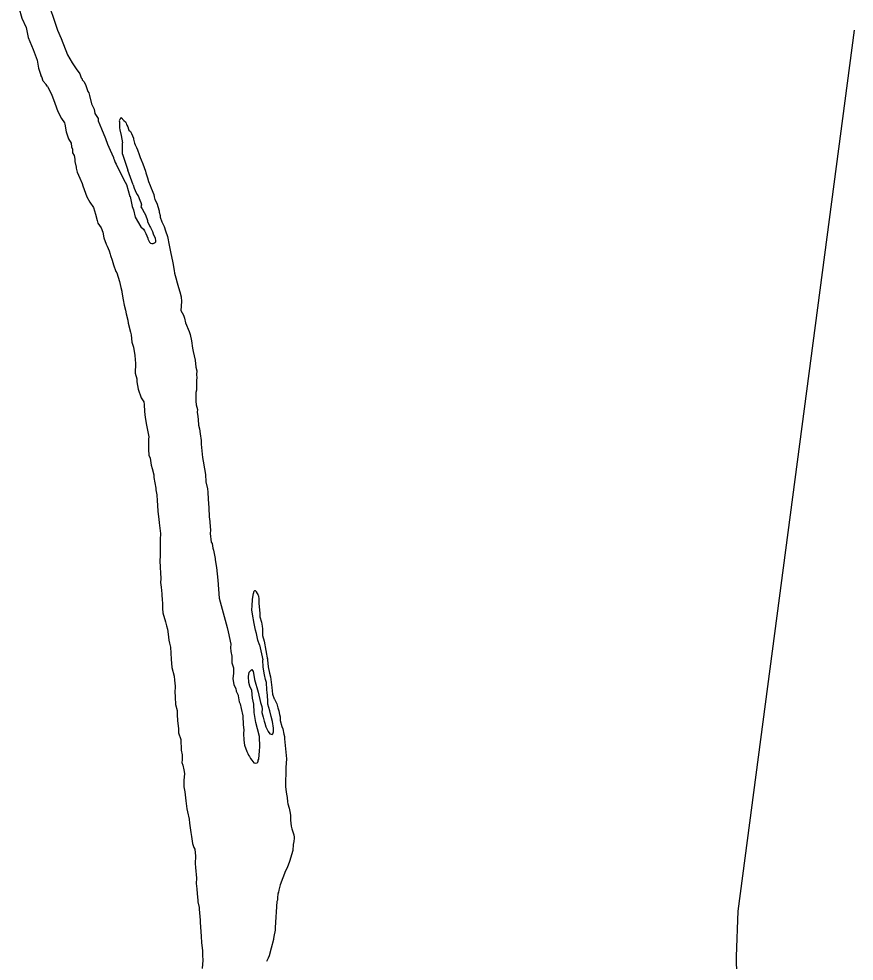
# Model space of a CAD drawing. Extents: x -939622 to -934222, y 1383701 to 1385301.
# Drawn here: x -936019.91 to -936014.43, y 1384158.39 to 1384164.57 of the extents above; entities that cross this region are included whole.
import ezdxf

# ---------------------------------------------------------------- set-up
doc = ezdxf.new("R2010")
doc.units = 0
doc.layers.add('Level 10', color=7, linetype='Continuous')
doc.layers.add('Level 9', color=7, linetype='Continuous')

msp = doc.modelspace()

# ---------------------------------------------------------------- linework, layer by layer
at = {"layer": 'Level 10'}
msp.add_lwpolyline([(-936014.4314, 1384164.4957), (-936015.1949, 1384158.7204), (-936015.2053, 1384158.4217), (-936015.2033, 1384158.2932), (-936015.1932, 1384158.1444), (-936014.5421, 1384152.5926), (-936014.5406, 1384152.4546), (-936014.554, 1384152.2702), (-936014.6269, 1384151.3958), (-936014.8187, 1384147.9738), (-936015.0823, 1384146.4732), (-936015.5067, 1384144.2535), (-936015.6627, 1384143.5972), (-936015.6539, 1384143.5558), (-936015.5352, 1384142.5281), (-936015.5131, 1384141.5022), (-936015.5374, 1384137.6806)], dxfattribs=at)
at = {"layer": 'Level 9'}
for points in [[(-936019.7288, 1384164.7168), (-936019.7082, 1384164.6483), (-936019.6903, 1384164.5948), (-936019.6559, 1384164.4974), (-936019.6321, 1384164.4415), (-936019.5917, 1384164.3346), (-936019.5597, 1384164.2812), (-936019.5336, 1384164.2418)], [(-936019.9101, 1384164.6455), (-936019.8911, 1384164.5758), (-936019.8626, 1384164.5128), (-936019.8495, 1384164.4487), (-936019.8163, 1384164.3691), (-936019.7901, 1384164.3002), (-936019.7806, 1384164.2467), (-936019.7662, 1384164.2014)], [(-936019.722, 1384164.126), (-936019.7304, 1384164.1397), (-936019.7495, 1384164.1629), (-936019.7597, 1384164.1896), (-936019.7662, 1384164.2014)], [(-936019.5336, 1384164.2418), (-936019.5111, 1384164.2097), (-936019.5009, 1384164.183), (-936019.4947, 1384164.1773), (-936019.4944, 1384164.1712), (-936019.4849, 1384164.1596), (-936019.4719, 1384164.1391), (-936019.4579, 1384164.0946), (-936019.4515, 1384164.0858), (-936019.4477, 1384164.0679), (-936019.4333, 1384164.0143), (-936019.4167, 1384163.9789), (-936019.4124, 1384163.949), (-936019.3899, 1384163.9168), (-936019.3893, 1384163.9018), (-936019.3791, 1384163.8752), (-936019.3689, 1384163.8485)], [(-936019.722, 1384164.126), (-936019.6968, 1384164.0764)], [(-936019.6968, 1384164.0764), (-936019.674, 1384164.0187), (-936019.6534, 1384163.9624), (-936019.6304, 1384163.9182), (-936019.6111, 1384163.889), (-936019.6077, 1384163.8801), (-936019.5994, 1384163.8292), (-936019.5854, 1384163.7847), (-936019.5661, 1384163.7554), (-936019.565, 1384163.7314), (-936019.5584, 1384163.7166), (-936019.5573, 1384163.6925), (-936019.5475, 1384163.6749), (-936019.5434, 1384163.651), (-936019.5428, 1384163.636), (-936019.535, 1384163.5971), (-936019.5348, 1384163.5911), (-936019.5276, 1384163.5643), (-936019.5109, 1384163.5259), (-936019.4943, 1384163.4905), (-936019.4906, 1384163.4756), (-936019.4735, 1384163.4282), (-936019.4634, 1384163.4045), (-936019.4438, 1384163.3692), (-936019.4212, 1384163.3341), (-936019.4072, 1384163.2895), (-936019.3963, 1384163.2479), (-936019.3925, 1384163.23), (-936019.3702, 1384163.2008), (-936019.3599, 1384163.1712), (-936019.3523, 1384163.1353), (-936019.3384, 1384163.0938), (-936019.3317, 1384163.079), (-936019.3184, 1384163.0495), (-936019.3115, 1384163.0287), (-936019.3081, 1384163.0198), (-936019.2976, 1384162.9872), (-936019.2903, 1384162.9574), (-936019.2733, 1384162.9129), (-936019.2669, 1384162.9042), (-936019.2597, 1384162.8774), (-936019.2494, 1384162.8477), (-936019.2416, 1384162.8089), (-936019.2346, 1384162.7851), (-936019.2343, 1384162.7791), (-936019.226, 1384162.7283), (-936019.2184, 1384162.6925), (-936019.211, 1384162.6597), (-936019.2069, 1384162.6358), (-936019.196, 1384162.5941), (-936019.1922, 1384162.5762), (-936019.1776, 1384162.5166), (-936019.1738, 1384162.4987), (-936019.1686, 1384162.4507), (-936019.1582, 1384162.418), (-936019.1498, 1384162.3642), (-936019.1444, 1384162.3102), (-936019.1476, 1384162.2468), (-936019.137, 1384162.2111), (-936019.136, 1384162.1901), (-936019.1279, 1384162.1423), (-936019.1074, 1384162.0859), (-936019.0912, 1384162.0595), (-936019.0874, 1384162.0416), (-936019.0854, 1384161.9965), (-936019.0807, 1384161.9576), (-936019.0724, 1384161.9068), (-936019.0569, 1384161.8291), (-936019.0593, 1384161.814), (-936019.0593, 1384161.7477), (-936019.0576, 1384161.7086), (-936019.0478, 1384161.691), (-936019.0427, 1384161.643), (-936019.0357, 1384161.6222), (-936019.0249, 1384161.5805), (-936019.0241, 1384161.5625), (-936019.012, 1384161.4938), (-936019.0115, 1384161.4817), (-936019.004, 1384161.4489), (-936019.0023, 1384161.4099), (-936019.0011, 1384161.3828), (-936018.9992, 1384161.3407), (-936018.9909, 1384161.2899), (-936018.9899, 1384161.2658), (-936018.9808, 1384161.1969), (-936018.9821, 1384161.1577), (-936018.9825, 1384161.1005), (-936018.9831, 1384161.0462), (-936018.9851, 1384161.022), (-936018.9828, 1384160.9709), (-936018.9815, 1384160.9409), (-936018.9796, 1384160.8988), (-936018.9815, 1384160.8746), (-936018.9772, 1384160.8447), (-936018.9722, 1384160.7997), (-936018.9702, 1384160.7546), (-936018.9668, 1384160.7457), (-936018.9679, 1384160.7035), (-936018.9667, 1384160.6765)], [(-936019.24, 1384163.9235), (-936019.2456, 1384163.9142), (-936019.251, 1384163.9019), (-936019.2508, 1384163.8959), (-936019.25, 1384163.8779), (-936019.2496, 1384163.8688), (-936019.249, 1384163.8568), (-936019.2484, 1384163.8418)], [(-936019.24, 1384163.9235), (-936019.221, 1384163.9032), (-936019.2116, 1384163.8946), (-936019.2052, 1384163.8859), (-936019.2048, 1384163.8769), (-936019.2017, 1384163.874), (-936019.1952, 1384163.8622), (-936019.1915, 1384163.8473), (-936019.1882, 1384163.8414), (-936019.1788, 1384163.8328), (-936019.1724, 1384163.8241), (-936019.1722, 1384163.8181), (-936019.1589, 1384163.7885), (-936019.1586, 1384163.7825), (-936019.1514, 1384163.7557), (-936019.1479, 1384163.7438), (-936019.1381, 1384163.7262), (-936019.1314, 1384163.7114), (-936019.1211, 1384163.6818), (-936019.1141, 1384163.661), (-936019.1075, 1384163.6462), (-936019.0973, 1384163.6196), (-936019.0801, 1384163.5721), (-936019.0766, 1384163.5602), (-936019.0661, 1384163.5276), (-936019.0591, 1384163.5038), (-936019.0489, 1384163.4771), (-936019.0421, 1384163.4594), (-936019.0252, 1384163.4179), (-936019.0215, 1384163.403), (-936019.0177, 1384163.3851), (-936019.0047, 1384163.3616), (-936018.9904, 1384163.311), (-936018.99, 1384163.302), (-936018.9831, 1384163.2813), (-936018.9825, 1384163.2692), (-936018.9722, 1384163.2396), (-936018.9688, 1384163.2307)], [(-936019.3689, 1384163.8485), (-936019.3421, 1384163.7864)], [(-936019.2484, 1384163.8418), (-936019.2381, 1384163.8066), (-936019.2294, 1384163.7567)], [(-936019.3421, 1384163.7864), (-936019.3284, 1384163.7479)], [(-936019.3284, 1384163.7479), (-936019.3116, 1384163.7095)], [(-936019.3116, 1384163.7095), (-936019.2885, 1384163.6623), (-936019.2882, 1384163.6563), (-936019.2848, 1384163.6474), (-936019.278, 1384163.6296), (-936019.2715, 1384163.6179)], [(-936019.2293, 1384163.683), (-936019.2294, 1384163.7567)], [(-936019.2293, 1384163.683), (-936019.1946, 1384163.5791)], [(-936019.2715, 1384163.6179), (-936019.2299, 1384163.5319)], [(-936019.1602, 1384163.4812), (-936019.1946, 1384163.5791)], [(-936019.2299, 1384163.5319), (-936019.2122, 1384163.5), (-936019.2043, 1384163.4837)], [(-936019.2043, 1384163.4837), (-936019.1814, 1384163.4055)], [(-936019.1602, 1384163.4812), (-936019.1533, 1384163.4605), (-936019.1467, 1384163.4457), (-936019.1366, 1384163.422), (-936019.1271, 1384163.4104), (-936019.1167, 1384163.3807), (-936019.1101, 1384163.366), (-936019.1064, 1384163.3511), (-936019.1089, 1384163.3389), (-936019.1022, 1384163.3242), (-936019.0891, 1384163.3006), (-936019.0795, 1384163.286), (-936019.0657, 1384163.2475), (-936019.0655, 1384163.2415), (-936019.052, 1384163.2089), (-936019.0457, 1384163.2032), (-936019.0325, 1384163.1766), (-936019.0289, 1384163.1617), (-936019.0155, 1384163.1322), (-936019.0147, 1384163.1142), (-936019.0145, 1384163.1082), (-936019.0144, 1384163.1073)], [(-936019.1814, 1384163.4055), (-936019.1809, 1384163.405), (-936019.1734, 1384163.3722)], [(-936019.1734, 1384163.3722), (-936019.166, 1384163.3394)], [(-936019.166, 1384163.3394), (-936019.159, 1384163.3186), (-936019.1479, 1384163.2709)], [(-936019.1479, 1384163.2709), (-936019.1089, 1384163.2063)], [(-936018.9688, 1384163.2307), (-936018.9579, 1384163.2084), (-936018.9472, 1384163.1799), (-936018.9356, 1384163.1433)], [(-936019.1089, 1384163.2063), (-936019.0933, 1384163.192), (-936019.0868, 1384163.1803), (-936019.077, 1384163.1626), (-936019.0637, 1384163.1331), (-936019.0634, 1384163.1271), (-936019.0535, 1384163.1064), (-936019.0472, 1384163.1007), (-936019.0381, 1384163.0981), (-936019.0291, 1384163.0985)], [(-936019.0291, 1384163.0985), (-936019.0243, 1384163.0992), (-936019.0198, 1384163.1019), (-936019.0144, 1384163.1073)], [(-936018.9356, 1384163.1433), (-936018.9249, 1384163.0872), (-936018.9151, 1384163.0427), (-936018.8991, 1384162.9705), (-936018.892, 1384162.9208)], [(-936018.892, 1384162.9208), (-936018.8882, 1384162.9029), (-936018.8808, 1384162.8731)], [(-936018.8808, 1384162.8731), (-936018.8706, 1384162.8404), (-936018.8635, 1384162.8101), (-936018.8537, 1384162.7807), (-936018.8452, 1384162.7482)], [(-936018.8452, 1384162.7482), (-936018.8439, 1384162.7181), (-936018.8472, 1384162.6577), (-936018.8309, 1384162.6283), (-936018.824, 1384162.6076), (-936018.8166, 1384162.5778), (-936018.7931, 1384162.5216), (-936018.7862, 1384162.5008), (-936018.7783, 1384162.459), (-936018.7702, 1384162.4112), (-936018.7662, 1384162.3902), (-936018.7547, 1384162.3335), (-936018.7496, 1384162.2856), (-936018.7425, 1384162.2618), (-936018.7444, 1384162.2376), (-936018.7435, 1384162.2165), (-936018.7458, 1384162.2014), (-936018.7446, 1384162.1743), (-936018.7459, 1384162.1351), (-936018.7482, 1384162.1199), (-936018.7496, 1384162.0837), (-936018.7487, 1384162.0627), (-936018.7476, 1384162.0386), (-936018.7373, 1384162.009), (-936018.7395, 1384161.9908), (-936018.7353, 1384161.9639), (-936018.7344, 1384161.9428), (-936018.7328, 1384161.9068), (-936018.7257, 1384161.883), (-936018.7213, 1384161.85), (-936018.7133, 1384161.8052), (-936018.7152, 1384161.781)], [(-936018.7152, 1384161.781), (-936018.7053, 1384161.6941)], [(-936018.7053, 1384161.6941), (-936018.7013, 1384161.6702), (-936018.693, 1384161.6194), (-936018.6854, 1384161.5836), (-936018.6833, 1384161.5355), (-936018.6721, 1384161.4878), (-936018.6712, 1384161.4667), (-936018.6692, 1384161.4216), (-936018.6637, 1384161.3646), (-936018.661, 1384161.3045), (-936018.6567, 1384161.2746), (-936018.6564, 1384161.2686)], [(-936018.6564, 1384161.2686), (-936018.6541, 1384161.2175), (-936018.6562, 1384161.1963), (-936018.6477, 1384161.1394), (-936018.6413, 1384161.1307), (-936018.6369, 1384161.1008), (-936018.6333, 1384161.0859), (-936018.6219, 1384161.0321), (-936018.6215, 1384161.0231), (-936018.6132, 1384160.9723)], [(-936018.6132, 1384160.9723), (-936018.6042, 1384160.891), (-936018.5962, 1384160.7718)], [(-936018.3426, 1384160.4963), (-936018.3506, 1384160.5411), (-936018.3576, 1384160.5619), (-936018.3656, 1384160.6067), (-936018.3772, 1384160.6665), (-936018.3816, 1384160.6964), (-936018.3796, 1384160.7206), (-936018.3785, 1384160.7628), (-936018.3714, 1384160.8053)], [(-936018.3376, 1384160.7881), (-936018.34, 1384160.7953), (-936018.3454, 1384160.8033), (-936018.3507, 1384160.8131), (-936018.3587, 1384160.8202), (-936018.365, 1384160.8193), (-936018.3694, 1384160.8149), (-936018.3712, 1384160.8113), (-936018.3714, 1384160.8053)], [(-936018.5962, 1384160.7718), (-936018.5447, 1384160.5807)], [(-936018.3376, 1384160.7881), (-936018.3365, 1384160.7647), (-936018.3353, 1384160.7376), (-936018.3295, 1384160.6746), (-936018.3284, 1384160.6506), (-936018.3179, 1384160.6149), (-936018.3137, 1384160.588), (-936018.3129, 1384160.5699), (-936018.311, 1384160.5278), (-936018.3003, 1384160.4892)], [(-936018.9667, 1384160.6765), (-936018.9491, 1384160.617), (-936018.9419, 1384160.5902), (-936018.9349, 1384160.5694), (-936018.9305, 1384160.5365), (-936018.9257, 1384160.4976), (-936018.9218, 1384160.4766), (-936018.9146, 1384160.4499), (-936018.9129, 1384160.4108), (-936018.9111, 1384160.3717), (-936018.9057, 1384160.3177), (-936018.8912, 1384160.2611), (-936018.89, 1384160.2341), (-936018.8853, 1384160.1951), (-936018.8849, 1384160.1861), (-936018.8867, 1384160.1589), (-936018.8851, 1384160.1228), (-936018.8829, 1384160.0747), (-936018.8722, 1384160.0361), (-936018.8709, 1384160.006), (-936018.8693, 1384159.9699), (-936018.8639, 1384159.9159), (-936018.8627, 1384159.8889), (-936018.8487, 1384159.8443), (-936018.8456, 1384159.7752), (-936018.8383, 1384159.7454), (-936018.8398, 1384159.7122), (-936018.842, 1384159.694), (-936018.8352, 1384159.6762), (-936018.8279, 1384159.6464), (-936018.8238, 1384159.6225), (-936018.8278, 1384159.5772), (-936018.829, 1384159.5349), (-936018.8215, 1384159.5021), (-936018.8158, 1384159.4422), (-936018.8076, 1384159.3913), (-936018.8036, 1384159.3704), (-936018.7925, 1384159.3227), (-936018.7913, 1384159.2956), (-936018.7826, 1384159.2358), (-936018.7784, 1384159.2089), (-936018.7741, 1384159.1789), (-936018.7704, 1384159.164), (-936018.7632, 1384159.1372), (-936018.7567, 1384159.1255), (-936018.7517, 1384159.0805), (-936018.7526, 1384159.0323), (-936018.7514, 1384159.0052), (-936018.7453, 1384158.9362), (-936018.7467, 1384158.9), (-936018.7422, 1384158.8671), (-936018.7408, 1384158.834), (-936018.7359, 1384158.7921), (-936018.7354, 1384158.78), (-936018.7278, 1384158.7442), (-936018.7272, 1384158.7322), (-936018.721, 1384158.6602), (-936018.7204, 1384158.6452), (-936018.7134, 1384158.5551), (-936018.7115, 1384158.513), (-936018.7062, 1384158.462), (-936018.7048, 1384158.429), (-936018.7034, 1384158.3989), (-936018.707, 1384158.3445)], [(-936018.5447, 1384160.5807), (-936018.5374, 1384160.5509), (-936018.5188, 1384160.4704), (-936018.5209, 1384160.4493), (-936018.5197, 1384160.4222), (-936018.5123, 1384160.3924), (-936018.5133, 1384160.3472), (-936018.5029, 1384160.3145), (-936018.5013, 1384160.2784), (-936018.5058, 1384160.2451), (-936018.5009, 1384160.2031), (-936018.4879, 1384160.1796), (-936018.4841, 1384160.1617), (-936018.4709, 1384160.1352), (-936018.4708, 1384160.1322), (-936018.466, 1384160.0932), (-936018.4594, 1384160.0785), (-936018.452, 1384160.0487), (-936018.4409, 1384160.001), (-936018.4382, 1384159.9409), (-936018.4338, 1384159.9079), (-936018.4357, 1384159.8837), (-936018.4338, 1384159.8416), (-936018.4294, 1384159.8087), (-936018.4155, 1384159.7672)], [(-936018.3323, 1384160.4667), (-936018.3426, 1384160.4963)], [(-936018.3003, 1384160.4892), (-936018.2798, 1384160.3666)], [(-936018.3323, 1384160.4667), (-936018.3099, 1384160.3682)], [(-936018.276, 1384160.0776), (-936018.2768, 1384160.0956), (-936018.2785, 1384160.1347), (-936018.2823, 1384160.1526), (-936018.2831, 1384160.1706), (-936018.2853, 1384160.2187), (-936018.2922, 1384160.2395), (-936018.2995, 1384160.2693), (-936018.3078, 1384160.3201), (-936018.3099, 1384160.3682)], [(-936018.2802, 1384160.3756), (-936018.2798, 1384160.3666), (-936018.2748, 1384160.3216), (-936018.2669, 1384160.2798), (-936018.2599, 1384160.256), (-936018.2553, 1384160.2201)], [(-936018.3326, 1384159.8642), (-936018.3439, 1384159.9149), (-936018.3548, 1384159.9566), (-936018.3667, 1384160.0223), (-936018.3691, 1384160.0765), (-936018.3768, 1384160.1153), (-936018.3821, 1384160.1662), (-936018.3954, 1384160.1958), (-936018.4025, 1384160.2196), (-936018.4042, 1384160.2586), (-936018.3994, 1384160.286), (-936018.3822, 1384160.3048), (-936018.3726, 1384160.2902), (-936018.3685, 1384160.2662), (-936018.3643, 1384160.2393)], [(-936018.3643, 1384160.2393), (-936018.3396, 1384160.1561)], [(-936018.2553, 1384160.2201), (-936018.2505, 1384160.1872), (-936018.246, 1384160.1427), (-936018.2355, 1384160.1125)], [(-936018.3396, 1384160.1561), (-936018.3356, 1384160.1352), (-936018.3284, 1384160.1084), (-936018.3245, 1384160.0875), (-936018.3173, 1384160.0607), (-936018.3136, 1384160.0458), (-936018.3156, 1384160.0216), (-936018.3083, 1384159.9918), (-936018.3011, 1384159.965), (-936018.2975, 1384159.9531), (-936018.2905, 1384159.9293), (-936018.2807, 1384159.9117), (-936018.274, 1384159.8969), (-936018.2643, 1384159.8823), (-936018.2552, 1384159.8797), (-936018.2491, 1384159.877), (-936018.2433, 1384159.8832), (-936018.2409, 1384159.8954), (-936018.2389, 1384159.9196)], [(-936018.2389, 1384159.9196), (-936018.246, 1384159.9627), (-936018.2558, 1384159.9956), (-936018.2639, 1384160.0322), (-936018.276, 1384160.0776)], [(-936018.2355, 1384160.1125), (-936018.2323, 1384160.1096), (-936018.219, 1384160.0801), (-936018.2118, 1384160.0533), (-936018.2049, 1384160.0325), (-936018.2008, 1384160.0086), (-936018.1971, 1384159.9937), (-936018.1961, 1384159.9697), (-936018.1853, 1384159.931), (-936018.1787, 1384159.9162), (-936018.1711, 1384159.8804), (-936018.1674, 1384159.8655), (-936018.1667, 1384159.8505)], [(-936018.3297, 1384159.7981), (-936018.3326, 1384159.8642)], [(-936018.1667, 1384159.8505), (-936018.1558, 1384159.7395)], [(-936018.4155, 1384159.7672), (-936018.4082, 1384159.7533), (-936018.4028, 1384159.7426), (-936018.3975, 1384159.7328), (-936018.3904, 1384159.7203), (-936018.3815, 1384159.7088), (-936018.3752, 1384159.6999), (-936018.3681, 1384159.6927), (-936018.3556, 1384159.6901), (-936018.3476, 1384159.6927), (-936018.3423, 1384159.6963), (-936018.3396, 1384159.7034), (-936018.3396, 1384159.7097), (-936018.3351, 1384159.7165)], [(-936018.3351, 1384159.7165), (-936018.3315, 1384159.7709), (-936018.3297, 1384159.7981)], [(-936018.1558, 1384159.7395), (-936018.1549, 1384159.7185), (-936018.1583, 1384159.6611)], [(-936018.1583, 1384159.6611), (-936018.1617, 1384159.5344)], [(-936018.1617, 1384159.5344), (-936018.1573, 1384159.5015), (-936018.1536, 1384159.4866), (-936018.1497, 1384159.4657), (-936018.1483, 1384159.4356), (-936018.1448, 1384159.4237), (-936018.1375, 1384159.3939)], [(-936018.1375, 1384159.3939), (-936018.1333, 1384159.3733), (-936018.1289, 1384159.3493), (-936018.1289, 1384159.3163), (-936018.1233, 1384159.2771)], [(-936018.1233, 1384159.2771), (-936018.1195, 1384159.2592), (-936018.1057, 1384159.2206), (-936018.1051, 1384159.2056), (-936018.1037, 1384159.1989)], [(-936018.1037, 1384159.1989), (-936018.1066, 1384159.1773), (-936018.1111, 1384159.1577), (-936018.1121, 1384159.1177)], [(-936018.1121, 1384159.1177), (-936018.134, 1384159.0447), (-936018.1503, 1384159.0048), (-936018.1613, 1384158.9832), (-936018.1963, 1384158.8913), (-936018.2039, 1384158.8578), (-936018.208, 1384158.8446)], [(-936018.2088, 1384158.8421), (-936018.208, 1384158.8446), (-936018.2106, 1384158.8319), (-936018.2128, 1384158.81), (-936018.2142, 1384158.7918), (-936018.217, 1384158.7829)], [(-936018.217, 1384158.7829), (-936018.2279, 1384158.6118)], [(-936018.2279, 1384158.6118), (-936018.2293, 1384158.5949), (-936018.2316, 1384158.5833), (-936018.2347, 1384158.565), (-936018.2389, 1384158.5405)], [(-936018.2389, 1384158.5405), (-936018.2406, 1384158.5339), (-936018.2561, 1384158.476), (-936018.2689, 1384158.4272), (-936018.2742, 1384158.4119), (-936018.2853, 1384158.3904)]]:
    msp.add_lwpolyline(points, dxfattribs=at)

doc.saveas('drawing.dxf')
